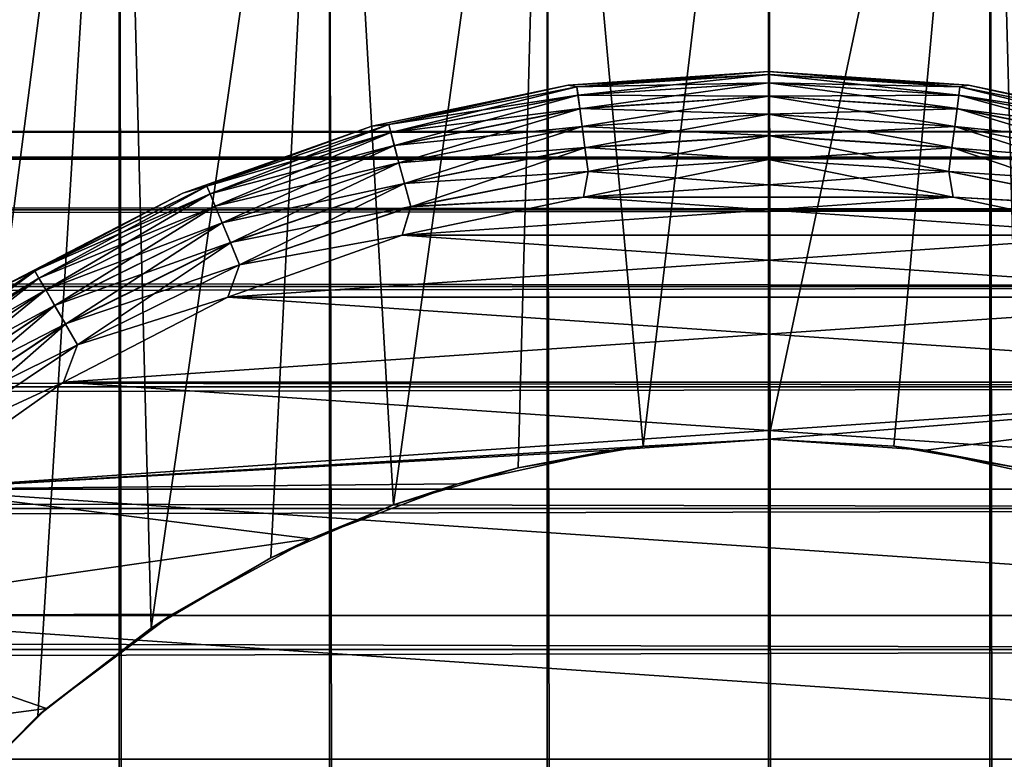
# Model space of a CAD drawing. Extents: x -265 to 265, y 0 to 1307.
# Tile 349 of 356: x 243.38 to 252.09, y 1286.92 to 1293.46. Entities that reach past the tile are written whole.
import ezdxf

# ---------------------------------------------------------------- set-up
doc = ezdxf.new("R2010")
doc.units = 0
doc.header["$LTSCALE"] = 81.481481
for name, color, linetype in [('119', 7, 'CONTINUOUS'), ('120', 7, 'CONTINUOUS'), ('125', 7, 'CONTINUOUS'), ('126', 7, 'CONTINUOUS'), ('129', 7, 'CONTINUOUS'), ('130', 7, 'CONTINUOUS'), ('133', 7, 'CONTINUOUS'), ('134', 7, 'CONTINUOUS'), ('137', 7, 'CONTINUOUS'), ('138', 7, 'CONTINUOUS'), ('141', 7, 'CONTINUOUS'), ('142', 7, 'CONTINUOUS'), ('3', 7, 'CONTINUOUS')]:
    doc.layers.add(name, color=color, linetype=linetype)

msp = doc.modelspace()

# ---------------------------------------------------------------- linework, layer by layer
at = {"layer": '119', "color": 7, "linetype": 'CONTINUOUS'}
for points in [[(242.5, 1, 12.9904), (244.2597, 1, 13.8582), (242.5, 1299, 12.9904), (242.5, 1, 12.9904)], [(242.5, 1299, 12.9904), (244.2597, 1, 13.8582), (244.2597, 1299, 13.8582), (242.5, 1299, 12.9904)], [(244.2597, 1, 13.8582), (246.1177, 1, 14.4889), (244.2597, 1299, 13.8582), (244.2597, 1, 13.8582)], [(244.2597, 1299, 13.8582), (246.1177, 1, 14.4889), (246.1177, 1299, 14.4889), (244.2597, 1299, 13.8582)], [(246.1177, 1, 14.4889), (248.0421, 1, 14.8717), (246.1177, 1299, 14.4889), (246.1177, 1, 14.4889)], [(246.1177, 1299, 14.4889), (248.0421, 1, 14.8717), (248.0421, 1299, 14.8717), (246.1177, 1299, 14.4889)], [(248.0421, 1, 14.8717), (250, 1, 15), (248.0421, 1299, 14.8717), (248.0421, 1, 14.8717)], [(248.0421, 1299, 14.8717), (250, 1, 15), (250, 1299, 15), (248.0421, 1299, 14.8717)], [(250, 1, 15), (251.9579, 1, 14.8717), (250, 1299, 15), (250, 1, 15)], [(250, 1299, 15), (251.9579, 1, 14.8717), (251.9579, 1299, 14.8717), (250, 1299, 15)], [(251.9579, 1, 14.8717), (253.8823, 1, 14.4889), (251.9579, 1299, 14.8717), (251.9579, 1, 14.8717)], [(251.9579, 1299, 14.8717), (253.8823, 1, 14.4889), (253.8823, 1299, 14.4889), (251.9579, 1299, 14.8717)]]:
    msp.add_3dface(points, dxfattribs=at)
at = {"layer": '120', "color": 7, "linetype": 'CONTINUOUS'}
for points in [[(242.5, 1299, -12.9904), (244.2597, 1299, -13.8582), (242.6263, 1286.379, -13.0625), (242.5, 1299, -12.9904)], [(242.6263, 1286.379, -13.0625), (244.2597, 1299, -13.8582), (243.5387, 1287.3016, -13.537), (242.6263, 1286.379, -13.0625)], [(243.5387, 1287.3016, -13.537), (244.2597, 1299, -13.8582), (244.5416, 1288.0789, -13.9716), (243.5387, 1287.3016, -13.537)], [(244.2597, 1299, -13.8582), (246.1177, 1299, -14.4889), (244.5416, 1288.0789, -13.9716), (244.2597, 1299, -13.8582)], [(244.5416, 1288.0789, -13.9716), (246.1177, 1299, -14.4889), (245.5991, 1288.7003, -14.3399), (244.5416, 1288.0789, -13.9716)], [(245.5991, 1288.7003, -14.3399), (246.1177, 1299, -14.4889), (246.6856, 1289.1694, -14.6292), (245.5991, 1288.7003, -14.3399)], [(246.1177, 1299, -14.4889), (248.0421, 1299, -14.8717), (246.6856, 1289.1694, -14.6292), (246.1177, 1299, -14.4889)], [(246.6856, 1289.1694, -14.6292), (248.0421, 1299, -14.8717), (247.7861, 1289.4953, -14.8357), (246.6856, 1289.1694, -14.6292)], [(247.7861, 1289.4953, -14.8357), (248.0421, 1299, -14.8717), (248.892, 1289.6868, -14.959), (247.7861, 1289.4953, -14.8357)], [(248.0421, 1299, -14.8717), (250, 1299, -15), (248.892, 1289.6868, -14.959), (248.0421, 1299, -14.8717)], [(248.892, 1289.6868, -14.959), (250, 1299, -15), (250, 1289.75, -15), (248.892, 1289.6868, -14.959)], [(250, 1299, -15), (251.9579, 1299, -14.8717), (250, 1289.75, -15), (250, 1299, -15)], [(250, 1289.75, -15), (251.9579, 1299, -14.8717), (251.108, 1289.6868, -14.959), (250, 1289.75, -15)], [(251.108, 1289.6868, -14.959), (251.9579, 1299, -14.8717), (252.2139, 1289.4953, -14.8357), (251.108, 1289.6868, -14.959)], [(251.9579, 1299, -14.8717), (253.8823, 1299, -14.4889), (252.2139, 1289.4953, -14.8357), (251.9579, 1299, -14.8717)]]:
    msp.add_3dface(points, dxfattribs=at)
at = {"layer": '125', "color": 7, "linetype": 'CONTINUOUS'}
for points in [[(247.7861, 1289.4953, -14.8357), (248.892, 1289.6868, -14.959), (248.6124, 1289.6508, -25), (247.7861, 1289.4953, -14.8357)], [(248.892, 1289.6868, -14.959), (250, 1289.75, -15), (248.6124, 1289.6508, -25), (248.892, 1289.6868, -14.959)], [(248.6124, 1289.6508, -25), (250, 1289.75, -15), (250, 1289.75, -25), (248.6124, 1289.6508, -25)], [(247.2531, 1289.3551, -25), (247.7861, 1289.4953, -14.8357), (248.6124, 1289.6508, -25), (247.2531, 1289.3551, -25)], [(246.6856, 1289.1694, -14.6292), (247.7861, 1289.4953, -14.8357), (247.2531, 1289.3551, -25), (246.6856, 1289.1694, -14.6292)], [(245.9497, 1288.8689, -25), (246.6856, 1289.1694, -14.6292), (247.2531, 1289.3551, -25), (245.9497, 1288.8689, -25)], [(245.5991, 1288.7003, -14.3399), (246.6856, 1289.1694, -14.6292), (245.9497, 1288.8689, -25), (245.5991, 1288.7003, -14.3399)], [(244.7288, 1288.2022, -25), (245.5991, 1288.7003, -14.3399), (245.9497, 1288.8689, -25), (244.7288, 1288.2022, -25)], [(244.5416, 1288.0789, -13.9716), (245.5991, 1288.7003, -14.3399), (244.7288, 1288.2022, -25), (244.5416, 1288.0789, -13.9716)], [(243.6151, 1287.3686, -25), (244.5416, 1288.0789, -13.9716), (244.7288, 1288.2022, -25), (243.6151, 1287.3686, -25)], [(243.5387, 1287.3016, -13.537), (244.5416, 1288.0789, -13.9716), (243.6151, 1287.3686, -25), (243.5387, 1287.3016, -13.537)], [(242.6314, 1286.3849, -25), (243.5387, 1287.3016, -13.537), (243.6151, 1287.3686, -25), (242.6314, 1286.3849, -25)], [(242.6263, 1286.379, -13.0625), (243.5387, 1287.3016, -13.537), (242.6314, 1286.3849, -25), (242.6263, 1286.379, -13.0625)]]:
    msp.add_3dface(points, dxfattribs=at)
at = {"layer": '126', "color": 7, "linetype": 'CONTINUOUS'}
for points in [[(250, 1289.75, -15), (251.108, 1289.6868, -14.959), (250, 1289.75, -25), (250, 1289.75, -15)], [(250, 1289.75, -25), (251.108, 1289.6868, -14.959), (251.3876, 1289.6508, -25), (250, 1289.75, -25)], [(251.108, 1289.6868, -14.959), (252.2139, 1289.4953, -14.8357), (251.3876, 1289.6508, -25), (251.108, 1289.6868, -14.959)], [(251.3876, 1289.6508, -25), (252.2139, 1289.4953, -14.8357), (252.7469, 1289.3551, -25), (251.3876, 1289.6508, -25)]]:
    msp.add_3dface(points, dxfattribs=at)
at = {"layer": '129', "color": 7, "linetype": 'CONTINUOUS'}
for points in [[(250, 1292, -25), (248.366, 1291.8882, -25), (251.634, 1291.8882, -25), (250, 1292, -25)], [(248.366, 1291.8882, -25), (246.7625, 1291.555, -25), (251.634, 1291.8882, -25), (248.366, 1291.8882, -25)], [(251.634, 1291.8882, -25), (246.7625, 1291.555, -25), (253.2375, 1291.555, -25), (251.634, 1291.8882, -25)], [(246.7625, 1291.555, -25), (245.2192, 1291.0066, -25), (253.2375, 1291.555, -25), (246.7625, 1291.555, -25)], [(253.2375, 1291.555, -25), (245.2192, 1291.0066, -25), (254.7808, 1291.0066, -25), (253.2375, 1291.555, -25)], [(245.2192, 1291.0066, -25), (243.765, 1290.2531, -25), (254.7808, 1291.0066, -25), (245.2192, 1291.0066, -25)], [(254.7808, 1291.0066, -25), (243.765, 1290.2531, -25), (256.235, 1290.2531, -25), (254.7808, 1291.0066, -25)], [(242.427, 1289.3086, -25), (250, 1289.75, -25), (256.235, 1290.2531, -25), (242.427, 1289.3086, -25)], [(243.765, 1290.2531, -25), (242.427, 1289.3086, -25), (256.235, 1290.2531, -25), (243.765, 1290.2531, -25)], [(250, 1289.75, -25), (251.3876, 1289.6508, -25), (256.235, 1290.2531, -25), (250, 1289.75, -25)], [(251.3876, 1289.6508, -25), (252.7469, 1289.3551, -25), (256.235, 1290.2531, -25), (251.3876, 1289.6508, -25)], [(248.6124, 1289.6508, -25), (250, 1289.75, -25), (242.427, 1289.3086, -25), (248.6124, 1289.6508, -25)], [(247.2531, 1289.3551, -25), (248.6124, 1289.6508, -25), (242.427, 1289.3086, -25), (247.2531, 1289.3551, -25)], [(245.9497, 1288.8689, -25), (247.2531, 1289.3551, -25), (242.427, 1289.3086, -25), (245.9497, 1288.8689, -25)], [(241.23, 1288.1907, -25), (245.9497, 1288.8689, -25), (242.427, 1289.3086, -25), (241.23, 1288.1907, -25)], [(244.7288, 1288.2022, -25), (245.9497, 1288.8689, -25), (241.23, 1288.1907, -25), (244.7288, 1288.2022, -25)], [(243.6151, 1287.3686, -25), (244.7288, 1288.2022, -25), (241.23, 1288.1907, -25), (243.6151, 1287.3686, -25)], [(240.1964, 1286.9202, -25), (243.6151, 1287.3686, -25), (241.23, 1288.1907, -25), (240.1964, 1286.9202, -25)], [(242.6314, 1286.3849, -25), (243.6151, 1287.3686, -25), (240.1964, 1286.9202, -25), (242.6314, 1286.3849, -25)]]:
    msp.add_3dface(points, dxfattribs=at)
at = {"layer": '130', "color": 7, "linetype": 'CONTINUOUS'}
for points in [[(248.366, 1291.8882, -75), (250, 1292, -75), (251.634, 1291.8882, -75), (248.366, 1291.8882, -75)], [(246.7625, 1291.555, -75), (248.366, 1291.8882, -75), (253.2375, 1291.555, -75), (246.7625, 1291.555, -75)], [(253.2375, 1291.555, -75), (248.366, 1291.8882, -75), (251.634, 1291.8882, -75), (253.2375, 1291.555, -75)], [(245.2192, 1291.0066, -75), (246.7625, 1291.555, -75), (254.7808, 1291.0066, -75), (245.2192, 1291.0066, -75)], [(254.7808, 1291.0066, -75), (246.7625, 1291.555, -75), (253.2375, 1291.555, -75), (254.7808, 1291.0066, -75)], [(243.765, 1290.2531, -75), (245.2192, 1291.0066, -75), (256.235, 1290.2531, -75), (243.765, 1290.2531, -75)], [(256.235, 1290.2531, -75), (245.2192, 1291.0066, -75), (254.7808, 1291.0066, -75), (256.235, 1290.2531, -75)], [(242.427, 1289.3086, -75), (243.765, 1290.2531, -75), (257.573, 1289.3086, -75), (242.427, 1289.3086, -75)], [(257.573, 1289.3086, -75), (243.765, 1290.2531, -75), (256.235, 1290.2531, -75), (257.573, 1289.3086, -75)], [(241.23, 1288.1907, -75), (242.427, 1289.3086, -75), (258.77, 1288.1907, -75), (241.23, 1288.1907, -75)], [(258.77, 1288.1907, -75), (242.427, 1289.3086, -75), (257.573, 1289.3086, -75), (258.77, 1288.1907, -75)], [(240.1964, 1286.9202, -75), (241.23, 1288.1907, -75), (259.8036, 1286.9202, -75), (240.1964, 1286.9202, -75)], [(259.8036, 1286.9202, -75), (241.23, 1288.1907, -75), (258.77, 1288.1907, -75), (259.8036, 1286.9202, -75)], [(239.3454, 1285.5208, -75), (240.1964, 1286.9202, -75), (260.6546, 1285.5208, -75), (239.3454, 1285.5208, -75)], [(260.6546, 1285.5208, -75), (240.1964, 1286.9202, -75), (259.8036, 1286.9202, -75), (260.6546, 1285.5208, -75)]]:
    msp.add_3dface(points, dxfattribs=at)
at = {"layer": '133', "color": 7, "linetype": 'CONTINUOUS'}
for points in [[(250, 1293, -74), (248.2298, 1292.8789, -74), (250, 1293, -26), (250, 1293, -74)], [(250, 1293, -26), (248.2298, 1292.8789, -74), (248.2298, 1292.8789, -26), (250, 1293, -26)], [(248.2298, 1292.8789, -74), (246.4926, 1292.5179, -74), (248.2298, 1292.8789, -26), (248.2298, 1292.8789, -74)], [(248.2298, 1292.8789, -26), (246.4926, 1292.5179, -74), (246.4926, 1292.5179, -26), (248.2298, 1292.8789, -26)], [(246.4926, 1292.5179, -74), (244.8208, 1291.9237, -74), (246.4926, 1292.5179, -26), (246.4926, 1292.5179, -74)], [(246.4926, 1292.5179, -26), (244.8208, 1291.9237, -74), (244.8208, 1291.9237, -26), (246.4926, 1292.5179, -26)], [(244.8208, 1291.9237, -74), (243.2454, 1291.1075, -74), (244.8208, 1291.9237, -26), (244.8208, 1291.9237, -74)], [(244.8208, 1291.9237, -26), (243.2454, 1291.1075, -74), (243.2454, 1291.1075, -26), (244.8208, 1291.9237, -26)]]:
    msp.add_3dface(points, dxfattribs=at)
at = {"layer": '134', "color": 7, "linetype": 'CONTINUOUS'}
for points in [[(250, 1293, -74), (250, 1293, -26), (251.7702, 1292.8789, -26), (250, 1293, -74)], [(251.7702, 1292.8789, -74), (250, 1293, -74), (251.7702, 1292.8789, -26), (251.7702, 1292.8789, -74)], [(253.5074, 1292.5179, -74), (251.7702, 1292.8789, -74), (253.5074, 1292.5179, -26), (253.5074, 1292.5179, -74)], [(253.5074, 1292.5179, -26), (251.7702, 1292.8789, -74), (251.7702, 1292.8789, -26), (253.5074, 1292.5179, -26)]]:
    msp.add_3dface(points, dxfattribs=at)
at = {"layer": '137', "color": 7, "linetype": 'CONTINUOUS'}
for points in [[(248.2298, 1292.8789, -74), (250, 1293, -74), (248.3064, 1292.8639, -74.2225), (248.2298, 1292.8789, -74)], [(250, 1293, -74), (250, 1292.9749, -74.2225), (248.3064, 1292.8639, -74.2225), (250, 1293, -74)], [(250, 1292.9749, -74.2225), (248.3161, 1292.7905, -74.4341), (248.3064, 1292.8639, -74.2225), (250, 1292.9749, -74.2225)], [(250, 1292.9009, -74.4341), (248.3161, 1292.7905, -74.4341), (250, 1292.9749, -74.2225), (250, 1292.9009, -74.4341)], [(246.4926, 1292.5179, -74), (248.2298, 1292.8789, -74), (246.6418, 1292.5328, -74.2225), (246.4926, 1292.5179, -74)], [(248.2298, 1292.8789, -74), (248.3064, 1292.8639, -74.2225), (246.6418, 1292.5328, -74.2225), (248.2298, 1292.8789, -74)], [(248.3064, 1292.8639, -74.2225), (246.661, 1292.4613, -74.4341), (246.6418, 1292.5328, -74.2225), (248.3064, 1292.8639, -74.2225)], [(248.3161, 1292.7905, -74.4341), (246.661, 1292.4613, -74.4341), (248.3064, 1292.8639, -74.2225), (248.3161, 1292.7905, -74.4341)], [(250, 1292.9009, -74.4341), (248.3317, 1292.6722, -74.6238), (248.3161, 1292.7905, -74.4341), (250, 1292.9009, -74.4341)], [(250, 1292.7816, -74.6238), (248.3317, 1292.6722, -74.6238), (250, 1292.9009, -74.4341), (250, 1292.7816, -74.6238)], [(248.3161, 1292.7905, -74.4341), (246.6919, 1292.346, -74.6238), (246.661, 1292.4613, -74.4341), (248.3161, 1292.7905, -74.4341)], [(248.3317, 1292.6722, -74.6238), (246.6919, 1292.346, -74.6238), (248.3161, 1292.7905, -74.4341), (248.3317, 1292.6722, -74.6238)], [(250, 1292.7816, -74.6238), (248.3524, 1292.515, -74.7823), (248.3317, 1292.6722, -74.6238), (250, 1292.7816, -74.6238)], [(250, 1292.623, -74.7823), (248.3524, 1292.515, -74.7823), (250, 1292.7816, -74.6238), (250, 1292.623, -74.7823)], [(248.3317, 1292.6722, -74.6238), (246.7329, 1292.1928, -74.7823), (246.6919, 1292.346, -74.6238), (248.3317, 1292.6722, -74.6238)], [(248.3524, 1292.515, -74.7823), (246.7329, 1292.1928, -74.7823), (248.3317, 1292.6722, -74.6238), (248.3524, 1292.515, -74.7823)], [(250, 1292.623, -74.7823), (248.3772, 1292.3267, -74.9014), (248.3524, 1292.515, -74.7823), (250, 1292.623, -74.7823)], [(250, 1292.4331, -74.9014), (248.3772, 1292.3267, -74.9014), (250, 1292.623, -74.7823), (250, 1292.4331, -74.9014)], [(244.8208, 1291.9237, -74), (246.4926, 1292.5179, -74), (245.0347, 1291.9873, -74.2225), (244.8208, 1291.9237, -74)], [(246.4926, 1292.5179, -74), (246.6418, 1292.5328, -74.2225), (245.0347, 1291.9873, -74.2225), (246.4926, 1292.5179, -74)], [(246.6418, 1292.5328, -74.2225), (245.0631, 1291.9189, -74.4341), (245.0347, 1291.9873, -74.2225), (246.6418, 1292.5328, -74.2225)], [(246.661, 1292.4613, -74.4341), (245.0631, 1291.9189, -74.4341), (246.6418, 1292.5328, -74.2225), (246.661, 1292.4613, -74.4341)], [(248.3524, 1292.515, -74.7823), (246.7821, 1292.0094, -74.9014), (246.7329, 1292.1928, -74.7823), (248.3524, 1292.515, -74.7823)], [(248.3772, 1292.3267, -74.9014), (246.7821, 1292.0094, -74.9014), (248.3524, 1292.515, -74.7823), (248.3772, 1292.3267, -74.9014)], [(246.661, 1292.4613, -74.4341), (245.1087, 1291.8086, -74.6238), (245.0631, 1291.9189, -74.4341), (246.661, 1292.4613, -74.4341)], [(246.6919, 1292.346, -74.6238), (245.1087, 1291.8086, -74.6238), (246.661, 1292.4613, -74.4341), (246.6919, 1292.346, -74.6238)], [(250, 1292.4331, -74.9014), (248.4048, 1292.1169, -74.9752), (248.3772, 1292.3267, -74.9014), (250, 1292.4331, -74.9014)], [(250, 1292.2214, -74.9752), (248.4048, 1292.1169, -74.9752), (250, 1292.4331, -74.9014), (250, 1292.2214, -74.9752)], [(246.6919, 1292.346, -74.6238), (245.1694, 1291.6621, -74.7823), (245.1087, 1291.8086, -74.6238), (246.6919, 1292.346, -74.6238)], [(246.7329, 1292.1928, -74.7823), (245.1694, 1291.6621, -74.7823), (246.6919, 1292.346, -74.6238), (246.7329, 1292.1928, -74.7823)], [(248.3772, 1292.3267, -74.9014), (246.8369, 1291.805, -74.9752), (246.7821, 1292.0094, -74.9014), (248.3772, 1292.3267, -74.9014)], [(248.4048, 1292.1169, -74.9752), (246.8369, 1291.805, -74.9752), (248.3772, 1292.3267, -74.9014), (248.4048, 1292.1169, -74.9752)], [(250, 1292, -75), (248.366, 1291.8882, -75), (250, 1292.2214, -74.9752), (250, 1292, -75)], [(250, 1292.2214, -74.9752), (248.366, 1291.8882, -75), (248.4048, 1292.1169, -74.9752), (250, 1292.2214, -74.9752)], [(246.7329, 1292.1928, -74.7823), (245.2421, 1291.4867, -74.9014), (245.1694, 1291.6621, -74.7823), (246.7329, 1292.1928, -74.7823)], [(246.7821, 1292.0094, -74.9014), (245.2421, 1291.4867, -74.9014), (246.7329, 1292.1928, -74.7823), (246.7821, 1292.0094, -74.9014)], [(248.4048, 1292.1169, -74.9752), (248.366, 1291.8882, -75), (246.8369, 1291.805, -74.9752), (248.4048, 1292.1169, -74.9752)], [(244.8208, 1291.9237, -74), (245.0347, 1291.9873, -74.2225), (243.5125, 1291.2366, -74.2225), (244.8208, 1291.9237, -74)], [(245.0347, 1291.9873, -74.2225), (243.5496, 1291.1725, -74.4341), (243.5125, 1291.2366, -74.2225), (245.0347, 1291.9873, -74.2225)], [(245.0631, 1291.9189, -74.4341), (243.5496, 1291.1725, -74.4341), (245.0347, 1291.9873, -74.2225), (245.0631, 1291.9189, -74.4341)], [(246.7821, 1292.0094, -74.9014), (245.3231, 1291.2911, -74.9752), (245.2421, 1291.4867, -74.9014), (246.7821, 1292.0094, -74.9014)], [(246.8369, 1291.805, -74.9752), (245.3231, 1291.2911, -74.9752), (246.7821, 1292.0094, -74.9014), (246.8369, 1291.805, -74.9752)], [(243.2454, 1291.1075, -74), (244.8208, 1291.9237, -74), (243.5125, 1291.2366, -74.2225), (243.2454, 1291.1075, -74)], [(245.0631, 1291.9189, -74.4341), (243.6092, 1291.0691, -74.6238), (243.5496, 1291.1725, -74.4341), (245.0631, 1291.9189, -74.4341)], [(245.1087, 1291.8086, -74.6238), (243.6092, 1291.0691, -74.6238), (245.0631, 1291.9189, -74.4341), (245.1087, 1291.8086, -74.6238)], [(248.366, 1291.8882, -75), (246.7625, 1291.555, -75), (246.8369, 1291.805, -74.9752), (248.366, 1291.8882, -75)], [(245.1087, 1291.8086, -74.6238), (243.6885, 1290.9318, -74.7823), (243.6092, 1291.0691, -74.6238), (245.1087, 1291.8086, -74.6238)], [(245.1694, 1291.6621, -74.7823), (243.6885, 1290.9318, -74.7823), (245.1087, 1291.8086, -74.6238), (245.1694, 1291.6621, -74.7823)], [(246.8369, 1291.805, -74.9752), (246.7625, 1291.555, -75), (245.3231, 1291.2911, -74.9752), (246.8369, 1291.805, -74.9752)], [(245.1694, 1291.6621, -74.7823), (243.7835, 1290.7674, -74.9014), (243.6885, 1290.9318, -74.7823), (245.1694, 1291.6621, -74.7823)], [(245.2421, 1291.4867, -74.9014), (243.7835, 1290.7674, -74.9014), (245.1694, 1291.6621, -74.7823), (245.2421, 1291.4867, -74.9014)], [(246.7625, 1291.555, -75), (245.2192, 1291.0066, -75), (245.3231, 1291.2911, -74.9752), (246.7625, 1291.555, -75)], [(245.2421, 1291.4867, -74.9014), (243.8893, 1290.5841, -74.9752), (243.7835, 1290.7674, -74.9014), (245.2421, 1291.4867, -74.9014)], [(245.3231, 1291.2911, -74.9752), (243.8893, 1290.5841, -74.9752), (245.2421, 1291.4867, -74.9014), (245.3231, 1291.2911, -74.9752)], [(245.3231, 1291.2911, -74.9752), (245.2192, 1291.0066, -75), (243.8893, 1290.5841, -74.9752), (245.3231, 1291.2911, -74.9752)], [(243.2454, 1291.1075, -74), (243.5125, 1291.2366, -74.2225), (242.1014, 1290.2937, -74.2225), (243.2454, 1291.1075, -74)], [(243.5125, 1291.2366, -74.2225), (242.1464, 1290.2349, -74.4341), (242.1014, 1290.2937, -74.2225), (243.5125, 1291.2366, -74.2225)], [(243.5496, 1291.1725, -74.4341), (242.1464, 1290.2349, -74.4341), (243.5125, 1291.2366, -74.2225), (243.5496, 1291.1725, -74.4341)], [(243.5496, 1291.1725, -74.4341), (242.2191, 1290.1403, -74.6238), (242.1464, 1290.2349, -74.4341), (243.5496, 1291.1725, -74.4341)], [(243.6092, 1291.0691, -74.6238), (242.2191, 1290.1403, -74.6238), (243.5496, 1291.1725, -74.4341), (243.6092, 1291.0691, -74.6238)], [(243.6092, 1291.0691, -74.6238), (242.3156, 1290.0145, -74.7823), (242.2191, 1290.1403, -74.6238), (243.6092, 1291.0691, -74.6238)], [(243.6885, 1290.9318, -74.7823), (242.3156, 1290.0145, -74.7823), (243.6092, 1291.0691, -74.6238), (243.6885, 1290.9318, -74.7823)], [(245.2192, 1291.0066, -75), (243.765, 1290.2531, -75), (243.8893, 1290.5841, -74.9752), (245.2192, 1291.0066, -75)], [(243.6885, 1290.9318, -74.7823), (242.4312, 1289.8638, -74.9014), (242.3156, 1290.0145, -74.7823), (243.6885, 1290.9318, -74.7823)], [(243.7835, 1290.7674, -74.9014), (242.4312, 1289.8638, -74.9014), (243.6885, 1290.9318, -74.7823), (243.7835, 1290.7674, -74.9014)], [(243.7835, 1290.7674, -74.9014), (242.5601, 1289.6959, -74.9752), (242.4312, 1289.8638, -74.9014), (243.7835, 1290.7674, -74.9014)], [(243.8893, 1290.5841, -74.9752), (242.5601, 1289.6959, -74.9752), (243.7835, 1290.7674, -74.9014), (243.8893, 1290.5841, -74.9752)], [(243.8893, 1290.5841, -74.9752), (243.765, 1290.2531, -75), (242.5601, 1289.6959, -74.9752), (243.8893, 1290.5841, -74.9752)], [(243.765, 1290.2531, -75), (242.427, 1289.3086, -75), (242.5601, 1289.6959, -74.9752), (243.765, 1290.2531, -75)]]:
    msp.add_3dface(points, dxfattribs=at)
at = {"layer": '138', "color": 7, "linetype": 'CONTINUOUS'}
for points in [[(250, 1293, -74), (251.7702, 1292.8789, -74), (250, 1292.9749, -74.2225), (250, 1293, -74)], [(250, 1292.9749, -74.2225), (251.7702, 1292.8789, -74), (251.6936, 1292.8639, -74.2225), (250, 1292.9749, -74.2225)], [(250, 1292.9009, -74.4341), (250, 1292.9749, -74.2225), (251.6936, 1292.8639, -74.2225), (250, 1292.9009, -74.4341)], [(250, 1292.7816, -74.6238), (250, 1292.9009, -74.4341), (251.6839, 1292.7905, -74.4341), (250, 1292.7816, -74.6238)], [(251.6839, 1292.7905, -74.4341), (250, 1292.9009, -74.4341), (251.6936, 1292.8639, -74.2225), (251.6839, 1292.7905, -74.4341)], [(253.3582, 1292.5328, -74.2225), (251.6839, 1292.7905, -74.4341), (251.6936, 1292.8639, -74.2225), (253.3582, 1292.5328, -74.2225)], [(251.7702, 1292.8789, -74), (253.3582, 1292.5328, -74.2225), (251.6936, 1292.8639, -74.2225), (251.7702, 1292.8789, -74)], [(251.7702, 1292.8789, -74), (253.5074, 1292.5179, -74), (253.3582, 1292.5328, -74.2225), (251.7702, 1292.8789, -74)], [(251.6683, 1292.6722, -74.6238), (250, 1292.7816, -74.6238), (251.6839, 1292.7905, -74.4341), (251.6683, 1292.6722, -74.6238)], [(250, 1292.623, -74.7823), (250, 1292.7816, -74.6238), (251.6683, 1292.6722, -74.6238), (250, 1292.623, -74.7823)], [(253.339, 1292.4613, -74.4341), (251.6683, 1292.6722, -74.6238), (251.6839, 1292.7905, -74.4341), (253.339, 1292.4613, -74.4341)], [(253.339, 1292.4613, -74.4341), (251.6839, 1292.7905, -74.4341), (253.3582, 1292.5328, -74.2225), (253.339, 1292.4613, -74.4341)], [(251.6476, 1292.515, -74.7823), (250, 1292.623, -74.7823), (251.6683, 1292.6722, -74.6238), (251.6476, 1292.515, -74.7823)], [(253.3081, 1292.346, -74.6238), (251.6476, 1292.515, -74.7823), (251.6683, 1292.6722, -74.6238), (253.3081, 1292.346, -74.6238)], [(253.3081, 1292.346, -74.6238), (251.6683, 1292.6722, -74.6238), (253.339, 1292.4613, -74.4341), (253.3081, 1292.346, -74.6238)], [(250, 1292.4331, -74.9014), (250, 1292.623, -74.7823), (251.6476, 1292.515, -74.7823), (250, 1292.4331, -74.9014)], [(251.6228, 1292.3267, -74.9014), (250, 1292.4331, -74.9014), (251.6476, 1292.515, -74.7823), (251.6228, 1292.3267, -74.9014)], [(253.2671, 1292.1928, -74.7823), (251.6228, 1292.3267, -74.9014), (251.6476, 1292.515, -74.7823), (253.2671, 1292.1928, -74.7823)], [(253.2671, 1292.1928, -74.7823), (251.6476, 1292.515, -74.7823), (253.3081, 1292.346, -74.6238), (253.2671, 1292.1928, -74.7823)], [(250, 1292.2214, -74.9752), (250, 1292.4331, -74.9014), (251.6228, 1292.3267, -74.9014), (250, 1292.2214, -74.9752)], [(251.5952, 1292.1169, -74.9752), (250, 1292.2214, -74.9752), (251.6228, 1292.3267, -74.9014), (251.5952, 1292.1169, -74.9752)], [(253.2179, 1292.0094, -74.9014), (251.5952, 1292.1169, -74.9752), (251.6228, 1292.3267, -74.9014), (253.2179, 1292.0094, -74.9014)], [(253.2179, 1292.0094, -74.9014), (251.6228, 1292.3267, -74.9014), (253.2671, 1292.1928, -74.7823), (253.2179, 1292.0094, -74.9014)], [(250, 1292, -75), (250, 1292.2214, -74.9752), (251.5952, 1292.1169, -74.9752), (250, 1292, -75)], [(251.634, 1291.8882, -75), (250, 1292, -75), (251.5952, 1292.1169, -74.9752), (251.634, 1291.8882, -75)], [(253.1631, 1291.805, -74.9752), (251.634, 1291.8882, -75), (251.5952, 1292.1169, -74.9752), (253.1631, 1291.805, -74.9752)], [(253.1631, 1291.805, -74.9752), (251.5952, 1292.1169, -74.9752), (253.2179, 1292.0094, -74.9014), (253.1631, 1291.805, -74.9752)], [(253.2375, 1291.555, -75), (251.634, 1291.8882, -75), (253.1631, 1291.805, -74.9752), (253.2375, 1291.555, -75)]]:
    msp.add_3dface(points, dxfattribs=at)
at = {"layer": '141', "color": 7, "linetype": 'CONTINUOUS'}
for points in [[(250, 1293, -26), (248.2298, 1292.8789, -26), (250, 1292.9752, -25.7786), (250, 1293, -26)], [(248.2298, 1292.8789, -26), (248.3064, 1292.8642, -25.7786), (250, 1292.9752, -25.7786), (248.2298, 1292.8789, -26)], [(248.3064, 1292.8642, -25.7786), (250, 1292.9014, -25.5669), (250, 1292.9752, -25.7786), (248.3064, 1292.8642, -25.7786)], [(248.2298, 1292.8789, -26), (246.4926, 1292.5179, -26), (246.6418, 1292.5331, -25.7786), (248.2298, 1292.8789, -26)], [(248.2298, 1292.8789, -26), (246.6418, 1292.5331, -25.7786), (248.3064, 1292.8642, -25.7786), (248.2298, 1292.8789, -26)], [(246.6418, 1292.5331, -25.7786), (248.316, 1292.791, -25.5669), (248.3064, 1292.8642, -25.7786), (246.6418, 1292.5331, -25.7786)], [(248.316, 1292.791, -25.5669), (250, 1292.9014, -25.5669), (248.3064, 1292.8642, -25.7786), (248.316, 1292.791, -25.5669)], [(248.316, 1292.791, -25.5669), (250, 1292.7823, -25.377), (250, 1292.9014, -25.5669), (248.316, 1292.791, -25.5669)], [(246.6609, 1292.4618, -25.5669), (248.316, 1292.791, -25.5669), (246.6418, 1292.5331, -25.7786), (246.6609, 1292.4618, -25.5669)], [(246.6609, 1292.4618, -25.5669), (248.3316, 1292.6729, -25.377), (248.316, 1292.791, -25.5669), (246.6609, 1292.4618, -25.5669)], [(248.3316, 1292.6729, -25.377), (250, 1292.7823, -25.377), (248.316, 1292.791, -25.5669), (248.3316, 1292.6729, -25.377)], [(248.3316, 1292.6729, -25.377), (250, 1292.6238, -25.2184), (250, 1292.7823, -25.377), (248.3316, 1292.6729, -25.377)], [(246.6917, 1292.3467, -25.377), (248.3316, 1292.6729, -25.377), (246.6609, 1292.4618, -25.5669), (246.6917, 1292.3467, -25.377)], [(246.6917, 1292.3467, -25.377), (248.3523, 1292.5158, -25.2184), (248.3316, 1292.6729, -25.377), (246.6917, 1292.3467, -25.377)], [(248.3523, 1292.5158, -25.2184), (250, 1292.6238, -25.2184), (248.3316, 1292.6729, -25.377), (248.3523, 1292.5158, -25.2184)], [(248.3523, 1292.5158, -25.2184), (250, 1292.4341, -25.0991), (250, 1292.6238, -25.2184), (248.3523, 1292.5158, -25.2184)], [(246.4926, 1292.5179, -26), (244.8208, 1291.9237, -26), (245.0346, 1291.9875, -25.7786), (246.4926, 1292.5179, -26)], [(246.4926, 1292.5179, -26), (245.0346, 1291.9875, -25.7786), (246.6418, 1292.5331, -25.7786), (246.4926, 1292.5179, -26)], [(245.0346, 1291.9875, -25.7786), (246.6609, 1292.4618, -25.5669), (246.6418, 1292.5331, -25.7786), (245.0346, 1291.9875, -25.7786)], [(246.7327, 1292.1937, -25.2184), (248.3523, 1292.5158, -25.2184), (246.6917, 1292.3467, -25.377), (246.7327, 1292.1937, -25.2184)], [(246.7327, 1292.1937, -25.2184), (248.377, 1292.3277, -25.0991), (248.3523, 1292.5158, -25.2184), (246.7327, 1292.1937, -25.2184)], [(248.377, 1292.3277, -25.0991), (250, 1292.4341, -25.0991), (248.3523, 1292.5158, -25.2184), (248.377, 1292.3277, -25.0991)], [(245.0629, 1291.9193, -25.5669), (246.6609, 1292.4618, -25.5669), (245.0346, 1291.9875, -25.7786), (245.0629, 1291.9193, -25.5669)], [(245.0629, 1291.9193, -25.5669), (246.6917, 1292.3467, -25.377), (246.6609, 1292.4618, -25.5669), (245.0629, 1291.9193, -25.5669)], [(248.377, 1292.3277, -25.0991), (250, 1292.2225, -25.0251), (250, 1292.4341, -25.0991), (248.377, 1292.3277, -25.0991)], [(245.1084, 1291.8093, -25.377), (246.6917, 1292.3467, -25.377), (245.0629, 1291.9193, -25.5669), (245.1084, 1291.8093, -25.377)], [(245.1084, 1291.8093, -25.377), (246.7327, 1292.1937, -25.2184), (246.6917, 1292.3467, -25.377), (245.1084, 1291.8093, -25.377)], [(246.7818, 1292.0104, -25.0991), (248.377, 1292.3277, -25.0991), (246.7327, 1292.1937, -25.2184), (246.7818, 1292.0104, -25.0991)], [(246.7818, 1292.0104, -25.0991), (248.4046, 1292.118, -25.0251), (248.377, 1292.3277, -25.0991), (246.7818, 1292.0104, -25.0991)], [(248.4046, 1292.118, -25.0251), (250, 1292.2225, -25.0251), (248.377, 1292.3277, -25.0991), (248.4046, 1292.118, -25.0251)], [(248.4046, 1292.118, -25.0251), (250, 1292, -25), (250, 1292.2225, -25.0251), (248.4046, 1292.118, -25.0251)], [(245.1691, 1291.6629, -25.2184), (246.7327, 1292.1937, -25.2184), (245.1084, 1291.8093, -25.377), (245.1691, 1291.6629, -25.2184)], [(245.1691, 1291.6629, -25.2184), (246.7818, 1292.0104, -25.0991), (246.7327, 1292.1937, -25.2184), (245.1691, 1291.6629, -25.2184)], [(246.8366, 1291.806, -25.0251), (248.4046, 1292.118, -25.0251), (246.7818, 1292.0104, -25.0991), (246.8366, 1291.806, -25.0251)], [(246.8366, 1291.806, -25.0251), (248.366, 1291.8882, -25), (248.4046, 1292.118, -25.0251), (246.8366, 1291.806, -25.0251)], [(248.366, 1291.8882, -25), (250, 1292, -25), (248.4046, 1292.118, -25.0251), (248.366, 1291.8882, -25)], [(244.8208, 1291.9237, -26), (243.5124, 1291.2368, -25.7786), (245.0346, 1291.9875, -25.7786), (244.8208, 1291.9237, -26)], [(243.5124, 1291.2368, -25.7786), (245.0629, 1291.9193, -25.5669), (245.0346, 1291.9875, -25.7786), (243.5124, 1291.2368, -25.7786)], [(245.2417, 1291.4876, -25.0991), (246.7818, 1292.0104, -25.0991), (245.1691, 1291.6629, -25.2184), (245.2417, 1291.4876, -25.0991)], [(245.2417, 1291.4876, -25.0991), (246.8366, 1291.806, -25.0251), (246.7818, 1292.0104, -25.0991), (245.2417, 1291.4876, -25.0991)], [(244.8208, 1291.9237, -26), (243.2454, 1291.1075, -26), (243.5124, 1291.2368, -25.7786), (244.8208, 1291.9237, -26)], [(243.5493, 1291.1729, -25.5669), (245.0629, 1291.9193, -25.5669), (243.5124, 1291.2368, -25.7786), (243.5493, 1291.1729, -25.5669)], [(243.5493, 1291.1729, -25.5669), (245.1084, 1291.8093, -25.377), (245.0629, 1291.9193, -25.5669), (243.5493, 1291.1729, -25.5669)], [(246.7625, 1291.555, -25), (248.366, 1291.8882, -25), (246.8366, 1291.806, -25.0251), (246.7625, 1291.555, -25)], [(243.6089, 1291.0698, -25.377), (245.1084, 1291.8093, -25.377), (243.5493, 1291.1729, -25.5669), (243.6089, 1291.0698, -25.377)], [(243.6089, 1291.0698, -25.377), (245.1691, 1291.6629, -25.2184), (245.1084, 1291.8093, -25.377), (243.6089, 1291.0698, -25.377)], [(245.3226, 1291.2921, -25.0251), (246.8366, 1291.806, -25.0251), (245.2417, 1291.4876, -25.0991), (245.3226, 1291.2921, -25.0251)], [(245.3226, 1291.2921, -25.0251), (246.7625, 1291.555, -25), (246.8366, 1291.806, -25.0251), (245.3226, 1291.2921, -25.0251)], [(243.6881, 1290.9326, -25.2184), (245.1691, 1291.6629, -25.2184), (243.6089, 1291.0698, -25.377), (243.6881, 1290.9326, -25.2184)], [(243.6881, 1290.9326, -25.2184), (245.2417, 1291.4876, -25.0991), (245.1691, 1291.6629, -25.2184), (243.6881, 1290.9326, -25.2184)], [(245.2192, 1291.0066, -25), (246.7625, 1291.555, -25), (245.3226, 1291.2921, -25.0251), (245.2192, 1291.0066, -25)], [(243.783, 1290.7682, -25.0991), (245.2417, 1291.4876, -25.0991), (243.6881, 1290.9326, -25.2184), (243.783, 1290.7682, -25.0991)], [(243.783, 1290.7682, -25.0991), (245.3226, 1291.2921, -25.0251), (245.2417, 1291.4876, -25.0991), (243.783, 1290.7682, -25.0991)], [(243.8887, 1290.585, -25.0251), (245.3226, 1291.2921, -25.0251), (243.783, 1290.7682, -25.0991), (243.8887, 1290.585, -25.0251)], [(243.8887, 1290.585, -25.0251), (245.2192, 1291.0066, -25), (245.3226, 1291.2921, -25.0251), (243.8887, 1290.585, -25.0251)], [(243.2454, 1291.1075, -26), (242.1012, 1290.2939, -25.7786), (243.5124, 1291.2368, -25.7786), (243.2454, 1291.1075, -26)], [(242.1012, 1290.2939, -25.7786), (243.5493, 1291.1729, -25.5669), (243.5124, 1291.2368, -25.7786), (242.1012, 1290.2939, -25.7786)], [(242.1462, 1290.2353, -25.5669), (243.5493, 1291.1729, -25.5669), (242.1012, 1290.2939, -25.7786), (242.1462, 1290.2353, -25.5669)], [(242.1462, 1290.2353, -25.5669), (243.6089, 1291.0698, -25.377), (243.5493, 1291.1729, -25.5669), (242.1462, 1290.2353, -25.5669)], [(242.2187, 1290.1408, -25.377), (243.6089, 1291.0698, -25.377), (242.1462, 1290.2353, -25.5669), (242.2187, 1290.1408, -25.377)], [(242.2187, 1290.1408, -25.377), (243.6881, 1290.9326, -25.2184), (243.6089, 1291.0698, -25.377), (242.2187, 1290.1408, -25.377)], [(243.765, 1290.2531, -25), (245.2192, 1291.0066, -25), (243.8887, 1290.585, -25.0251), (243.765, 1290.2531, -25)], [(242.3151, 1290.0152, -25.2184), (243.6881, 1290.9326, -25.2184), (242.2187, 1290.1408, -25.377), (242.3151, 1290.0152, -25.2184)], [(242.3151, 1290.0152, -25.2184), (243.783, 1290.7682, -25.0991), (243.6881, 1290.9326, -25.2184), (242.3151, 1290.0152, -25.2184)], [(242.4306, 1289.8646, -25.0991), (243.783, 1290.7682, -25.0991), (242.3151, 1290.0152, -25.2184), (242.4306, 1289.8646, -25.0991)], [(242.4306, 1289.8646, -25.0991), (243.8887, 1290.585, -25.0251), (243.783, 1290.7682, -25.0991), (242.4306, 1289.8646, -25.0991)], [(242.5594, 1289.6968, -25.0251), (243.8887, 1290.585, -25.0251), (242.4306, 1289.8646, -25.0991), (242.5594, 1289.6968, -25.0251)], [(242.5594, 1289.6968, -25.0251), (243.765, 1290.2531, -25), (243.8887, 1290.585, -25.0251), (242.5594, 1289.6968, -25.0251)], [(242.427, 1289.3086, -25), (243.765, 1290.2531, -25), (242.5594, 1289.6968, -25.0251), (242.427, 1289.3086, -25)]]:
    msp.add_3dface(points, dxfattribs=at)
at = {"layer": '142', "color": 7, "linetype": 'CONTINUOUS'}
for points in [[(251.7702, 1292.8789, -26), (250, 1293, -26), (251.6936, 1292.8642, -25.7786), (251.7702, 1292.8789, -26)], [(250, 1293, -26), (250, 1292.9752, -25.7786), (251.6936, 1292.8642, -25.7786), (250, 1293, -26)], [(250, 1292.9752, -25.7786), (250, 1292.9014, -25.5669), (251.684, 1292.791, -25.5669), (250, 1292.9752, -25.7786)], [(250, 1292.9752, -25.7786), (251.684, 1292.791, -25.5669), (251.6936, 1292.8642, -25.7786), (250, 1292.9752, -25.7786)], [(250, 1292.9014, -25.5669), (250, 1292.7823, -25.377), (251.6684, 1292.6729, -25.377), (250, 1292.9014, -25.5669)], [(250, 1292.9014, -25.5669), (251.6684, 1292.6729, -25.377), (251.684, 1292.791, -25.5669), (250, 1292.9014, -25.5669)], [(251.684, 1292.791, -25.5669), (253.3391, 1292.4618, -25.5669), (251.6936, 1292.8642, -25.7786), (251.684, 1292.791, -25.5669)], [(251.7702, 1292.8789, -26), (251.6936, 1292.8642, -25.7786), (253.3582, 1292.5331, -25.7786), (251.7702, 1292.8789, -26)], [(251.6936, 1292.8642, -25.7786), (253.3391, 1292.4618, -25.5669), (253.3582, 1292.5331, -25.7786), (251.6936, 1292.8642, -25.7786)], [(253.5074, 1292.5179, -26), (251.7702, 1292.8789, -26), (253.3582, 1292.5331, -25.7786), (253.5074, 1292.5179, -26)], [(250, 1292.7823, -25.377), (250, 1292.6238, -25.2184), (251.6477, 1292.5158, -25.2184), (250, 1292.7823, -25.377)], [(250, 1292.7823, -25.377), (251.6477, 1292.5158, -25.2184), (251.6684, 1292.6729, -25.377), (250, 1292.7823, -25.377)], [(251.6684, 1292.6729, -25.377), (253.3083, 1292.3467, -25.377), (251.684, 1292.791, -25.5669), (251.6684, 1292.6729, -25.377)], [(251.684, 1292.791, -25.5669), (253.3083, 1292.3467, -25.377), (253.3391, 1292.4618, -25.5669), (251.684, 1292.791, -25.5669)], [(251.6477, 1292.5158, -25.2184), (253.2673, 1292.1937, -25.2184), (251.6684, 1292.6729, -25.377), (251.6477, 1292.5158, -25.2184)], [(251.6684, 1292.6729, -25.377), (253.2673, 1292.1937, -25.2184), (253.3083, 1292.3467, -25.377), (251.6684, 1292.6729, -25.377)], [(250, 1292.6238, -25.2184), (250, 1292.4341, -25.0991), (251.623, 1292.3277, -25.0991), (250, 1292.6238, -25.2184)], [(250, 1292.6238, -25.2184), (251.623, 1292.3277, -25.0991), (251.6477, 1292.5158, -25.2184), (250, 1292.6238, -25.2184)], [(251.623, 1292.3277, -25.0991), (253.2182, 1292.0104, -25.0991), (251.6477, 1292.5158, -25.2184), (251.623, 1292.3277, -25.0991)], [(251.6477, 1292.5158, -25.2184), (253.2182, 1292.0104, -25.0991), (253.2673, 1292.1937, -25.2184), (251.6477, 1292.5158, -25.2184)], [(250, 1292.4341, -25.0991), (250, 1292.2225, -25.0251), (251.5954, 1292.118, -25.0251), (250, 1292.4341, -25.0991)], [(250, 1292.4341, -25.0991), (251.5954, 1292.118, -25.0251), (251.623, 1292.3277, -25.0991), (250, 1292.4341, -25.0991)], [(251.5954, 1292.118, -25.0251), (253.1634, 1291.806, -25.0251), (251.623, 1292.3277, -25.0991), (251.5954, 1292.118, -25.0251)], [(251.623, 1292.3277, -25.0991), (253.1634, 1291.806, -25.0251), (253.2182, 1292.0104, -25.0991), (251.623, 1292.3277, -25.0991)], [(250, 1292, -25), (251.634, 1291.8882, -25), (250, 1292.2225, -25.0251), (250, 1292, -25)], [(250, 1292.2225, -25.0251), (251.634, 1291.8882, -25), (251.5954, 1292.118, -25.0251), (250, 1292.2225, -25.0251)], [(251.5954, 1292.118, -25.0251), (251.634, 1291.8882, -25), (253.1634, 1291.806, -25.0251), (251.5954, 1292.118, -25.0251)], [(251.634, 1291.8882, -25), (253.2375, 1291.555, -25), (253.1634, 1291.806, -25.0251), (251.634, 1291.8882, -25)]]:
    msp.add_3dface(points, dxfattribs=at)
at = {"layer": '3', "color": 7, "linetype": 'CONTINUOUS'}
for points in [[(-263, 1292.4709, 28.353), (-263, 1292.2386, 30.0432), (263, 1292.4709, 28.353), (-263, 1292.4709, 28.353)], [(263, 1292.4709, 28.353), (-263, 1292.2386, 30.0432), (263, 1292.2386, 30.0432), (263, 1292.4709, 28.353)], [(-263, 1292.4709, 26.647), (-263, 1292.4709, 28.353), (263, 1292.4709, 26.647), (-263, 1292.4709, 26.647)], [(263, 1292.4709, 26.647), (-263, 1292.4709, 28.353), (263, 1292.4709, 28.353), (263, 1292.4709, 26.647)], [(-263, 1292.2386, 24.9568), (-263, 1292.4709, 26.647), (263, 1292.2386, 24.9568), (-263, 1292.2386, 24.9568)], [(263, 1292.2386, 24.9568), (-263, 1292.4709, 26.647), (263, 1292.4709, 26.647), (263, 1292.2386, 24.9568)], [(-263, 1292.2386, 30.0432), (-263, 1291.7783, 31.686), (263, 1292.2386, 30.0432), (-263, 1292.2386, 30.0432)], [(263, 1292.2386, 30.0432), (-263, 1291.7783, 31.686), (263, 1291.7783, 31.686), (263, 1292.2386, 30.0432)], [(-263, 1291.7783, 23.314), (-263, 1292.2386, 24.9568), (263, 1291.7783, 23.314), (-263, 1291.7783, 23.314)], [(263, 1291.7783, 23.314), (-263, 1292.2386, 24.9568), (263, 1292.2386, 24.9568), (263, 1291.7783, 23.314)], [(-263, 1291.7783, 31.686), (-263, 1291.0986, 33.2508), (263, 1291.7783, 31.686), (-263, 1291.7783, 31.686)], [(263, 1291.7783, 31.686), (-263, 1291.0986, 33.2508), (263, 1291.0986, 33.2508), (263, 1291.7783, 31.686)], [(-263, 1291.0986, 21.7492), (-263, 1291.7783, 23.314), (263, 1291.0986, 21.7492), (-263, 1291.0986, 21.7492)], [(263, 1291.0986, 21.7492), (-263, 1291.7783, 23.314), (263, 1291.7783, 23.314), (263, 1291.0986, 21.7492)], [(-263, 1291.0986, 33.2508), (-263, 1290.2121, 34.7085), (263, 1291.0986, 33.2508), (-263, 1291.0986, 33.2508)], [(263, 1291.0986, 33.2508), (-263, 1290.2121, 34.7085), (263, 1290.2121, 34.7085), (263, 1291.0986, 33.2508)], [(-263, 1290.2121, 20.2915), (-263, 1291.0986, 21.7492), (263, 1290.2121, 20.2915), (-263, 1290.2121, 20.2915)], [(263, 1290.2121, 20.2915), (-263, 1291.0986, 21.7492), (263, 1291.0986, 21.7492), (263, 1290.2121, 20.2915)], [(-263, 1290.2121, 34.7085), (-263, 1289.1354, 36.0319), (263, 1290.2121, 34.7085), (-263, 1290.2121, 34.7085)], [(263, 1290.2121, 34.7085), (-263, 1289.1354, 36.0319), (263, 1289.1354, 36.0319), (263, 1290.2121, 34.7085)], [(-263, 1289.1354, 18.9681), (-263, 1290.2121, 20.2915), (263, 1289.1354, 18.9681), (-263, 1289.1354, 18.9681)], [(263, 1289.1354, 18.9681), (-263, 1290.2121, 20.2915), (263, 1290.2121, 20.2915), (263, 1289.1354, 18.9681)], [(-263, 1289.1354, 36.0319), (-263, 1287.8886, 37.1964), (263, 1289.1354, 36.0319), (-263, 1289.1354, 36.0319)], [(263, 1289.1354, 36.0319), (-263, 1287.8886, 37.1964), (263, 1287.8886, 37.1964), (263, 1289.1354, 36.0319)], [(-263, 1287.8886, 17.8036), (-263, 1289.1354, 18.9681), (263, 1287.8886, 17.8036), (-263, 1287.8886, 17.8036)], [(263, 1287.8886, 17.8036), (-263, 1289.1354, 18.9681), (263, 1289.1354, 18.9681), (263, 1287.8886, 17.8036)], [(-263, 1287.8886, 37.1964), (-263, 1286.4948, 38.1802), (263, 1287.8886, 37.1964), (-263, 1287.8886, 37.1964)], [(263, 1287.8886, 37.1964), (-263, 1286.4948, 38.1802), (263, 1286.4948, 38.1802), (263, 1287.8886, 37.1964)], [(-263, 1286.4948, 16.8198), (-263, 1287.8886, 17.8036), (263, 1286.4948, 16.8198), (-263, 1286.4948, 16.8198)], [(263, 1286.4948, 16.8198), (-263, 1287.8886, 17.8036), (263, 1287.8886, 17.8036), (263, 1286.4948, 16.8198)]]:
    msp.add_3dface(points, dxfattribs=at)

doc.saveas('drawing.dxf')
